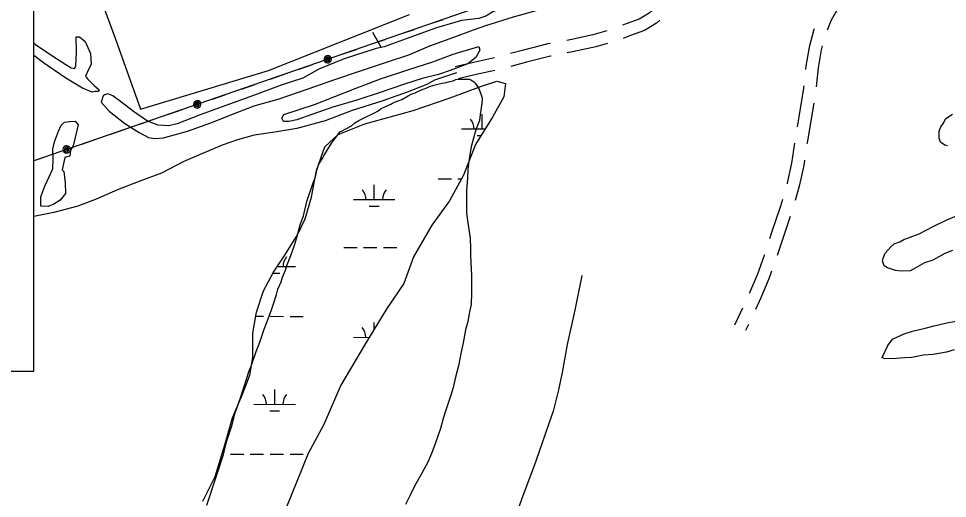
# Model space of a CAD drawing. Extents: x 3250478 to 3288318, y 788638 to 816472.
# Drawn here: x 3267859 to 3270105, y 806808 to 807968 of the extents above; entities that cross this region are included whole.
import ezdxf

# ---------------------------------------------------------------- set-up
doc = ezdxf.new("R2010")
doc.units = 0
for name, color, linetype in [('V-ANNO-SYMB', 7, 'Continuous'), ('V-DTCH-CNTR', 7, 'Continuous'), ('V-ROAD-CNTR', 7, 'Continuous'), ('V-SITE-OTLN', 7, 'Continuous'), ('V-SITE-VEGE', 7, 'Continuous'), ('V-TOPO-SHOR', 7, 'Continuous'), ('V-UTIL-LINE', 7, 'Continuous'), ('V-WETL-SWMP', 7, 'Continuous')]:
    doc.layers.add(name, color=color, linetype=linetype)

msp = doc.modelspace()

# ---------------------------------------------------------------- linework, layer by layer
at = {"layer": 'V-ANNO-SYMB'}
msp.add_lwpolyline([(3254798.3, 807115.6), (3267896, 807115.6), (3267896, 812138.1), (3254798.3, 812138.1)], close=True, dxfattribs=at)
at = {"layer": 'V-DTCH-CNTR'}
for points in [[(3268918.3, 807836.3), (3268864.6, 807819.1), (3268846.6, 807808.5), (3268799, 807789.8), (3268740.1, 807768.6), (3268666.1, 807745.5), (3268600.2, 807720.9), (3268532.3, 807702), (3268479.2, 807693.3), (3268428.7, 807686.1), (3268388.3, 807675.1), (3268351.3, 807661.5), (3268298.4, 807639.1), (3268259.1, 807622.3), (3268204.4, 807594.4), (3268152.3, 807574.7), (3268098.6, 807553.9), (3268046.5, 807531.4), (3268002.4, 807514.5), (3267944.2, 807499.5), (3267896, 807489.8)], [(3269221.1, 807347.3), (3269204.6, 807263.1), (3269185.7, 807179.9), (3269173.7, 807113), (3269164.7, 807071), (3269152.1, 807019.3), (3269133, 806965.9), (3269110.2, 806898.6), (3269075.4, 806805.9), (3269048, 806728.3), (3269014.5, 806639.2), (3268981.9, 806543.9), (3268953.4, 806467.4), (3268922.2, 806387.4), (3268889.3, 806304), (3268860.4, 806221.3), (3268829.9, 806149.8), (3268803.3, 806080.8), (3268768.1, 805993), (3268735.8, 805919.9), (3268698.9, 805836.9)]]:
    msp.add_lwpolyline(points, dxfattribs=at)
at = {"layer": 'V-ROAD-CNTR'}
msp.add_line((3269624.5, 807228.8), (3269617.3, 807214), dxfattribs=at)
for points in [[(3269865.2, 808025.5), (3269842.5, 807995.9), (3269824.6, 807963.6), (3269814.2, 807940)], [(3269405.3, 808000.3), (3269402.8, 807997.7), (3269384, 807980.6), (3269359.9, 807966.4), (3269328.7, 807955.1), (3269319.6, 807951.5)], [(3269410.2, 807963.8), (3269401.9, 807956.3), (3269372.7, 807939.1), (3269339.3, 807927), (3269321.3, 807919.9)], [(3269782.6, 807942.6), (3269782, 807941.4), (3269770.7, 807898.8), (3269762.9, 807852.8), (3269762.1, 807844.9)], [(3269282, 807937.8), (3269248, 807928.4), (3269192.7, 807916.4), (3269184.7, 807914.9)], [(3269145.4, 807907.5), (3269138.8, 807906.3), (3269079.9, 807891.4), (3269048.5, 807882.9)], [(3269283.4, 807907.1), (3269255.1, 807899.3), (3269198.6, 807887), (3269186, 807884.7)], [(3269802.5, 807901.8), (3269800, 807892.5), (3269792.7, 807848.7), (3269787.9, 807803)], [(3269146.7, 807877.2), (3269145.2, 807877), (3269087.4, 807862.4), (3269049.9, 807852.2)], [(3269009.8, 807873), (3268959.1, 807861.7), (3268914.7, 807850.8)], [(3269011.1, 807842.6), (3268965.9, 807832.5), (3268921.9, 807821.7)], [(3269758, 807805.1), (3269757.4, 807799.8), (3269747.1, 807735.3), (3269742.1, 807706.4)], [(3269782, 807763.5), (3269776.6, 807730.4), (3269766.6, 807671.4), (3269765.6, 807664.8)], [(3269735.6, 807667), (3269728.4, 807618.2), (3269717.8, 807569.8), (3269717.5, 807568.7)], [(3269759.7, 807625.3), (3269757.9, 807612.8), (3269746.9, 807562.4), (3269737, 807528)], [(3269706.4, 807530.2), (3269701.9, 807514.5), (3269680.3, 807450.6), (3269675.3, 807435.2)], [(3269725.2, 807489.8), (3269708.8, 807441.2), (3269693.7, 807394.9)], [(3269662.9, 807397.2), (3269662.3, 807395.1), (3269645.7, 807350), (3269626.5, 807305), (3269626.1, 807304.2)], [(3269680.3, 807357.2), (3269673.6, 807338.9), (3269653.9, 807292.9), (3269641.4, 807265.1)], [(3269609.7, 807267.8), (3269604.3, 807255.8), (3269590.3, 807227.2)]]:
    msp.add_lwpolyline(points, dxfattribs=at)
at = {"layer": 'V-SITE-OTLN'}
for p, q in [((3268003.5, 808161.2), (3268092.6, 807920.4)), ((3268463.2, 807842.6), (3268804.3, 807977.8)), ((3268092.6, 807920.4), (3268153.9, 807748.8)), ((3268153.9, 807748.8), (3268463.2, 807842.6))]:
    msp.add_line(p, q, dxfattribs=at)
at = {"layer": 'V-SITE-VEGE'}
for points in [[(3268314.4, 806792.2), (3268339.8, 806870.2), (3268355, 806914.4), (3268361.8, 806944.9), (3268375.3, 806986.5), (3268382.1, 807012.8), (3268396.5, 807053.5), (3268416.8, 807116.3), (3268421.9, 807128.2), (3268433.7, 807163), (3268442.2, 807185.9), (3268453.2, 807217.3), (3268460, 807236), (3268471, 807264), (3268476, 807281), (3268482.8, 807301.3), (3268486.2, 807314.1), (3268493.8, 807331.9), (3268497.2, 807342.9), (3268504.8, 807359.9), (3268508.2, 807370.9), (3268517.5, 807395.6), (3268526, 807420.2), (3268531.9, 807438.8), (3268540.4, 807469.4), (3268548, 807491.5), (3268556.5, 807525.4), (3268571.7, 807571.2), (3268576.8, 807585.7), (3268581, 807603.5), (3268584.4, 807614.5), (3268592, 807626.4), (3268594.6, 807631.5), (3268597.1, 807635.7), (3268607.3, 807651.9), (3268618.3, 807669.7), (3268633.5, 807690.1), (3268636.1, 807694.3), (3268642, 807696.8), (3268650.5, 807701.1), (3268664.1, 807708.7), (3268672.5, 807715.5), (3268681.9, 807721.5), (3268688.7, 807724.9), (3268701.4, 807730.8), (3268711.6, 807735.9), (3268727.7, 807743.6), (3268736.1, 807750.4), (3268742.9, 807753.8), (3268750.6, 807757.2), (3268759, 807760.6), (3268763.3, 807763.1), (3268770.9, 807766.5), (3268776.9, 807769.1), (3268786.2, 807772.5), (3268801.4, 807781), (3268808.2, 807785.2), (3268818.4, 807788.6), (3268826, 807792), (3268837.9, 807797.1), (3268846.4, 807800.5), (3268853.2, 807803.9), (3268863.4, 807806.5), (3268876.1, 807809.9), (3268883.7, 807811.6), (3268893.1, 807813.3), (3268899, 807815), (3268910, 807817.5), (3268916.8, 807820.1), (3268927, 807820.9), (3268950.7, 807821), (3268960.1, 807815), (3268963.5, 807811.6), (3268971.1, 807800.6)], [(3268971.1, 807800.6), (3268974.5, 807792.1), (3268979.6, 807778.6), (3268980.5, 807772.6), (3268979.6, 807762.4), (3268975.4, 807736.1), (3268973.7, 807721.7), (3268965.3, 807701.3), (3268961.9, 807687.8), (3268953.4, 807658.1), (3268950.9, 807644.5), (3268948.4, 807629.2), (3268945.8, 807602.9), (3268945, 807582.6), (3268942.5, 807551.2), (3268942.5, 807498.6), (3268945.1, 807479.9), (3268948.5, 807453.6), (3268951, 807436.6), (3268951.9, 807412.9), (3268951.9, 807395.1), (3268953.7, 807363.7), (3268954.5, 807345), (3268954.5, 807305.1), (3268953.7, 807277.1), (3268949.5, 807259.3), (3268945.3, 807235.5), (3268940.2, 807216), (3268934.3, 807184.6), (3268929.2, 807162.6), (3268923.3, 807128.6), (3268916.5, 807104.9), (3268908.9, 807073.5), (3268903, 807053.1), (3268892, 807021.7), (3268886.1, 807001.3), (3268879.3, 806977.6), (3268867.5, 806942.8), (3268859, 806920.7), (3268849.7, 806897.8), (3268833.6, 806868.1), (3268816.6, 806838.4), (3268806.5, 806818), (3268794.6, 806793.4)], [(3270105.9, 807660.6), (3270099.1, 807662.2), (3270088.8, 807668.7), (3270085.3, 807678.8), (3270085, 807695.7), (3270089.8, 807705.9), (3270094.8, 807714.5), (3270101.3, 807726.4), (3270118, 807736.9)], [(3270117.3, 807407.3), (3270098.8, 807400.2), (3270070.4, 807384.4), (3270050.2, 807377.3), (3270021.8, 807361.6), (3270015.1, 807358.1), (3269993.1, 807357.7), (3269979.6, 807359.1), (3269960.8, 807365.5), (3269952.3, 807370.4), (3269950.5, 807375.5), (3269948.7, 807382.2), (3269950.3, 807389), (3269955.1, 807400.9), (3269968.4, 807416.4), (3269976.7, 807423.3), (3269990.1, 807428.6), (3270000.2, 807433.8), (3270037.1, 807448), (3270070.6, 807465.6), (3270104.1, 807481.4), (3270154.4, 807502.6)], [(3270121.7, 807167.3), (3270103.2, 807161.9), (3270071.2, 807156.2), (3270047.5, 807154.1), (3270018.9, 807148.5), (3270002, 807148.2), (3269981.8, 807146.1), (3269953, 807145.6), (3269949.6, 807147.3), (3269947.9, 807148.9), (3269960.9, 807177.9), (3269972.4, 807193.3), (3270001, 807205.7), (3270021.1, 807212.8), (3270051.4, 807220.1), (3270073.3, 807225.6), (3270103.6, 807232.9), (3270125.5, 807236.7)]]:
    msp.add_lwpolyline(points, dxfattribs=at)
at = {"layer": 'V-TOPO-SHOR'}
msp.add_line((3268715.1, 807935.1), (3268736.3, 807897.7), dxfattribs=at)
for points in [[(3268853.4, 807902.2), (3268912, 807922.6), (3268959.3, 807940.1), (3268989.4, 807951.3), (3269056, 807971.5), (3269119.4, 807989.3), (3269167.7, 808002.2), (3269230.1, 808024), (3269293.7, 808045.1), (3269337.7, 808060.4), (3269393.1, 808079.6), (3269451, 808097.1), (3269508, 808115.4), (3269565.1, 808134.2), (3269627.8, 808156.3), (3269704.1, 808178.3), (3269767.5, 808202), (3269829.7, 808222.6), (3269903.1, 808248.1)], [(3269482.7, 808130.6), (3269410.8, 808105.9), (3269349.5, 808089), (3269338.2, 808085.4), (3269330.6, 808083.7), (3269253.2, 808053.7), (3269180, 808031.1), (3269137.2, 808015.7), (3269106.3, 808010.8), (3269061.3, 807994.3), (3269028.2, 807991.2), (3269007.4, 807984.7), (3268989.4, 807973.4), (3268972.2, 807967.7), (3268930.3, 807962.9), (3268913.7, 807958.3)], [(3268913.7, 807958.3), (3268870.1, 807945.2), (3268804.9, 807922.2), (3268743.4, 807899.1), (3268736.3, 807897.7), (3268723.5, 807895.1), (3268646.3, 807870.1), (3268585.1, 807845.6), (3268546.9, 807824), (3268494.5, 807806.5), (3268427.6, 807782.2), (3268368.8, 807761), (3268298.1, 807735.4), (3268242.8, 807713.6), (3268222.3, 807708.7), (3268197, 807709.9), (3268171.1, 807720.2), (3268136.9, 807742.8), (3268108.4, 807764.6), (3268087.4, 807781), (3268075.1, 807785.9), (3268067.2, 807783.6), (3268063.5, 807780.8), (3268058.6, 807765.8), (3268078.3, 807744.3)], [(3267896, 807908.9), (3267900.1, 807905.4), (3267939.4, 807878.4), (3267973.3, 807856.8), (3267986.5, 807848.7), (3267994, 807847.3), (3267997.8, 807852.3), (3267999.5, 807886.4), (3267998.4, 807923.4), (3268006.5, 807923.7), (3268019.9, 807912.4), (3268033.3, 807883), (3268034.8, 807856.8), (3268028.4, 807844.3), (3268021.2, 807828.3), (3268025.5, 807822.1), (3268041.7, 807806), (3268053.9, 807795.3), (3268051.5, 807791.8), (3268043.7, 807791.5), (3268037.2, 807790.1), (3268013.7, 807799.7), (3267973.7, 807824)], [(3268078.3, 807744.3), (3268116.2, 807713.8), (3268150.6, 807692.8), (3268173, 807680.2), (3268188, 807677.6), (3268209.5, 807679.6), (3268267.4, 807696), (3268324.3, 807715.7), (3268379.2, 807737.3), (3268428.9, 807757.2), (3268489.4, 807773.5), (3268559.7, 807798.3), (3268623.7, 807820.2), (3268683.3, 807840.6), (3268748.9, 807862.7), (3268802.9, 807880.3), (3268853.4, 807902.2)], [(3268909.7, 807881.7), (3268972.2, 807900.2), (3268974.2, 807891.3), (3268965, 807873.4), (3268945.5, 807858.4), (3268903.1, 807842.5), (3268874.7, 807832.9), (3268835.2, 807822.8), (3268792.4, 807809.2), (3268736, 807789.9), (3268677.1, 807770.5), (3268619.4, 807753.5), (3268568.6, 807736.3), (3268532.4, 807723.3), (3268512.9, 807718.9), (3268499.5, 807719.4), (3268495.4, 807726.8), (3268500.3, 807735.6), (3268574.7, 807760), (3268673, 807798.7), (3268734.6, 807821.9), (3268803.1, 807844.5), (3268860.6, 807863.1), (3268909.7, 807881.7)], [(3267973.7, 807824), (3267919.3, 807860.9), (3267896, 807878.3)], [(3267946.3, 807669.9), (3267955.4, 807695.3), (3267961.8, 807710.2), (3267970, 807717.4), (3267983.4, 807719.1), (3267995.8, 807719.7), (3268003.2, 807711.2), (3267991.3, 807660), (3267984.7, 807649.8), (3267982.8, 807635.6), (3267975.6, 807633.7), (3267971.2, 807632.4), (3267964.4, 807602.2), (3267968.5, 807598.5), (3267971.5, 807570.5), (3267972.5, 807544.8), (3267959.3, 807528.6), (3267944.3, 807519.1), (3267930.5, 807513.6), (3267913.1, 807514.4), (3267913.2, 807536.9), (3267922.8, 807563), (3267933.1, 807585), (3267941.8, 807604.6), (3267943, 807627.6), (3267942, 807652.5), (3267946.3, 807669.9)]]:
    msp.add_lwpolyline(points, dxfattribs=at)
at = {"layer": 'V-UTIL-LINE'}
for points in [[(3275487, 809650.6), (3272506.1, 809086.8), (3270104.1, 808381.1), (3268978.3, 807997.7), (3267896, 807624.2)], [(3268853.6, 807954.7), (3268885.8, 807965.8)], [(3268783.7, 807930.5), (3268815.8, 807941.6)], [(3268713.7, 807906.4), (3268745.9, 807917.5)], [(3268606.9, 807869.5), (3268604.6, 807871.2), (3268604.5, 807868.9), (3268606.8, 807867.3), (3268609.4, 807868.6), (3268608.5, 807871.8), (3268604.3, 807874), (3268601.2, 807871.1), (3268601.5, 807866.2), (3268605.5, 807864), (3268610, 807864.5), (3268612.5, 807868.6), (3268611, 807873.9), (3268603.9, 807878), (3268600.9, 807876.3), (3268598.8, 807873.5), (3268597.9, 807870.1), (3268598.4, 807866.6), (3268600.1, 807863.6), (3268602.9, 807861.4), (3268606.3, 807860.5), (3268609.8, 807861), (3268612.9, 807862.8), (3268615, 807865.6), (3268615.9, 807869), (3268615.4, 807872.5), (3268613.6, 807875.5), (3268610.8, 807877.6), (3268607.4, 807878.5), (3268603.9, 807878)], [(3268643.8, 807882.2), (3268675.9, 807893.3)], [(3268537.9, 807845.7), (3268570, 807856.8)], [(3268467.9, 807821.6), (3268500.1, 807832.7)], [(3268398, 807797.4), (3268430.1, 807808.5)], [(3268328, 807773.3), (3268360.2, 807784.4)], [(3268291.2, 807760.6), (3268288.8, 807762.3), (3268288.8, 807759.9), (3268291, 807758.4), (3268293.7, 807759.6), (3268292.7, 807762.9), (3268288.6, 807765), (3268285.5, 807762.1), (3268285.8, 807757.2), (3268289.8, 807755), (3268294.2, 807755.5), (3268296.8, 807759.7), (3268295.3, 807765), (3268288.2, 807769.1), (3268285.2, 807767.3), (3268283.1, 807764.5), (3268282.2, 807761.1), (3268282.7, 807757.6), (3268284.4, 807754.6), (3268287.2, 807752.5), (3268290.6, 807751.6), (3268294.1, 807752.1), (3268297.1, 807753.8), (3268299.3, 807756.6), (3268300.1, 807760), (3268299.7, 807763.5), (3268297.9, 807766.5), (3268295.1, 807768.7), (3268291.7, 807769.5), (3268288.2, 807769.1)], [(3268222.2, 807736.7), (3268254.3, 807747.8)], [(3268152.2, 807712.6), (3268184.3, 807723.7)], [(3268082.3, 807688.5), (3268114.4, 807699.6)], [(3268012.3, 807664.3), (3268044.4, 807675.4)], [(3267975.4, 807651.6), (3267973.1, 807653.3), (3267973.1, 807651), (3267975.3, 807649.4), (3267978, 807650.7), (3267977, 807653.9), (3267972.8, 807656.1), (3267969.8, 807653.1), (3267970.1, 807648.3), (3267974.1, 807646.1), (3267978.5, 807646.6), (3267981, 807650.7), (3267979.5, 807656), (3267972.5, 807660.1), (3267969.5, 807658.3), (3267967.3, 807655.5), (3267966.4, 807652.1), (3267966.9, 807648.7), (3267968.7, 807645.6), (3267971.5, 807643.5), (3267974.9, 807642.6), (3267978.4, 807643.1), (3267981.4, 807644.9), (3267983.5, 807647.7), (3267984.4, 807651.1), (3267983.9, 807654.5), (3267982.2, 807657.6), (3267979.4, 807659.7), (3267976, 807660.6), (3267972.5, 807660.1)], [(3267906.4, 807627.8), (3267938.6, 807638.9)]]:
    msp.add_lwpolyline(points, dxfattribs=at)
at = {"layer": 'V-WETL-SWMP'}
for p, q in [((3268980.5, 807700.9), (3268980.5, 807736.9)), ((3268930.5, 807701), (3268987.6, 807700.9)), ((3268968.5, 807685.5), (3268977.9, 807685.5)), ((3268719, 807530.2), (3268719.1, 807566.2)), ((3268873.7, 807580.9), (3268905.7, 807580.9)), ((3268921.7, 807580.9), (3268930.3, 807580.9)), ((3268669, 807530.2), (3268769, 807530.2)), ((3268707, 807514.8), (3268731, 807514.8)), ((3268645.6, 807414.8), (3268677.6, 807414.8)), ((3268693.6, 807414.8), (3268725.6, 807414.8)), ((3268741.6, 807414.8), (3268773.6, 807414.8)), ((3268484.5, 807368.4), (3268528.5, 807368.4)), ((3268474.7, 807353), (3268490.5, 807353)), ((3268432.6, 807248.4), (3268451.6, 807248.4)), ((3268467.6, 807248.4), (3268499.6, 807248.3)), ((3268515.6, 807248.3), (3268547.6, 807248.3)), ((3268719, 807217), (3268719, 807233.5)), ((3268668.9, 807197.6), (3268707.2, 807197.5)), ((3268478.4, 807035.7), (3268478.4, 807071.7)), ((3268428.4, 807035.8), (3268528.4, 807035.7)), ((3268466.4, 807020.3), (3268490.4, 807020.3)), ((3268371.5, 806915.7), (3268403.5, 806915.7)), ((3268419.5, 806915.7), (3268451.5, 806915.7)), ((3268467.5, 806915.7), (3268499.5, 806915.7)), ((3268515.5, 806915.7), (3268547.5, 806915.7))]:
    msp.add_line(p, q, dxfattribs=at)
msp.add_lwpolyline([(3268304.4, 806801.7), (3268334.2, 806861.3), (3268356.3, 806932.1), (3268376.5, 807002.8), (3268400.5, 807060.5), (3268418.6, 807106.5), (3268425.3, 807148.9), (3268425.5, 807207.9), (3268434.3, 807258), (3268451.5, 807309.6), (3268475.9, 807355.3), (3268502.6, 807396.1), (3268533.6, 807445.5), (3268551.8, 807483.8), (3268567.7, 807536.2), (3268579.9, 807600.9), (3268599.8, 807657.5), (3268631.9, 807687.4), (3268696.2, 807713.3), (3268813.4, 807745.2), (3268902.5, 807776), (3268978.6, 807804.3), (3269015.5, 807816.5), (3269036.6, 807811.2), (3269032.3, 807779), (3269005.4, 807729.5), (3268964, 807663.1), (3268935, 807589.7), (3268901.5, 807527.2), (3268858.7, 807468.8), (3268814.1, 807392.3), (3268790.6, 807327.5), (3268749.3, 807267.1), (3268698.3, 807182.8), (3268638.3, 807082.2), (3268597.7, 806986.7), (3268559.5, 806916.7), (3268506.2, 806785.8)], dxfattribs=at)
for centre, start, end in [((3268925.3, 807701.4), 359.2115, 40.7552), ((3268663.8, 807530.7), 359.2115, 40.7552), ((3268774.3, 807530.7), 139.2115, 180.7552), ((3268533.8, 807368.9), 139.2115, 180.7552), ((3268663.7, 807198), 359.2115, 40.7552), ((3268423.2, 807036.2), 359.2115, 40.7552), ((3268533.7, 807036.2), 139.2115, 180.7552)]:
    msp.add_arc(centre, 35.2, start, end, dxfattribs=at)

doc.saveas('drawing.dxf')
